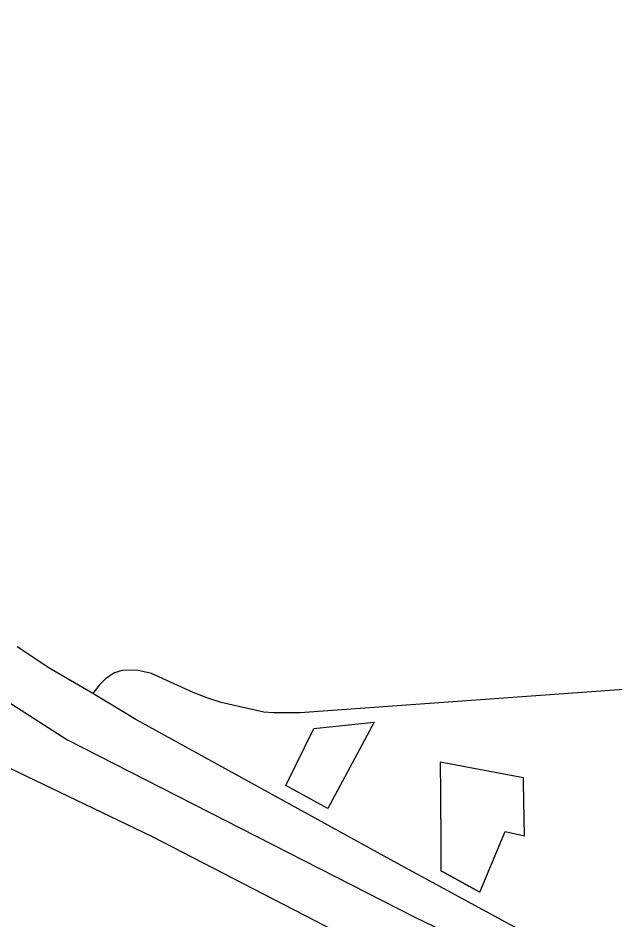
# Model space of a CAD drawing. Extents: x 2104537 to 2336408, y 34176 to 229611.
# Drawn here: x 2170660 to 2172529, y 87487 to 90311 of the extents above; entities that cross this region are included whole.
import ezdxf

# ---------------------------------------------------------------- set-up
doc = ezdxf.new("R2010")
doc.units = 0
for name, color, linetype in [('Exist Boundary Political City Limit New', 7, 'Continuous'), ('Exist Road Non-System Type 51', 7, 'Continuous'), ('Exist Road Primary NC Attributed', 7, 'Continuous'), ('Map Preparation Boundary City Limit Buffer Line', 7, 'Continuous')]:
    doc.layers.add(name, color=color, linetype=linetype)

msp = doc.modelspace()

# ---------------------------------------------------------------- linework, layer by layer
at = {"layer": 'Exist Boundary Political City Limit New'}
for points in [[(2176281.2, 85056.6), (2175220.8, 85661.8), (2171810.2, 87370.9), (2171081.5, 87747.4), (2170633.5, 87962.5), (2170155.5, 88267.4), (2169898.8, 88584.1), (2169630, 88942.7), (2169289.5, 89480.6), (2168937, 89869), (2168542.8, 90191.8), (2168160.5, 90311.3)], [(2170263, 88404.8), (2170812.5, 88052.2), (2171899.8, 87496.4), (2173482.8, 86731.4)], [(2171775, 88106.1), (2171630, 87836.2), (2171498, 87908.2), (2171586.2, 88086.7), (2171774.2, 88106.1), (2171775, 88106.1)], [(2172243, 87894.4), (2172243, 87895.4), (2172243, 87896.4), (2172243, 87897.4), (2172243, 87898.4), (2172243, 87899.4), (2172243, 87900.4), (2172243, 87901.4), (2172243, 87902.4), (2172242.8, 87903.4), (2172242.8, 87904.4), (2172242.8, 87905.4), (2172242.8, 87906.4), (2172242.8, 87907.4), (2172242.8, 87908.4), (2172242.8, 87909.4), (2172242.8, 87910.4), (2172242.8, 87911.4), (2172242.8, 87912.4), (2172242.8, 87913.4), (2172242.8, 87914.4), (2172242.8, 87915.4), (2172242.5, 87916.4), (2172242.5, 87917.4), (2172242.5, 87918.4), (2172242.5, 87919.4), (2172242.5, 87920.4), (2172242.5, 87921.4), (2172242.5, 87922.4), (2172242.5, 87923.4), (2172242.5, 87924.4), (2172242.5, 87925.4), (2172242.5, 87926.4), (2172242.5, 87927.4), (2172242.5, 87928.4), (2172242.5, 87929.4), (2172242.2, 87930.4), (2172242.2, 87931.4), (2172242.2, 87932.4), (2171982, 87980.7), (2171982.8, 87882.8), (2171982.8, 87879.7), (2171983, 87809.4), (2171983.2, 87795.1), (2171983.2, 87764.1), (2171984, 87642.3), (2171984, 87641.4), (2171985.5, 87640.6), (2171986.2, 87640.2), (2171987.2, 87639.7), (2171988, 87639.2), (2171989, 87638.7), (2171989.8, 87638.2), (2171990.8, 87637.8), (2171991.5, 87637.3), (2171992.8, 87636.6), (2171994.2, 87635.8), (2171995, 87635.3), (2171996, 87634.9), (2171996.8, 87634.4), (2171997.8, 87633.9), (2171998.5, 87633.4), (2171999.5, 87632.9), (2172000.2, 87632.5), (2172001.2, 87632), (2172002, 87631.5), (2172003, 87631), (2172004, 87630.5), (2172004.8, 87630.1), (2172005.8, 87629.6), (2172006.5, 87629.1), (2172007.5, 87628.6), (2172008.2, 87628.1), (2172009.2, 87627.6), (2172010, 87627.2), (2172011, 87626.7), (2172011.8, 87626.2), (2172012.8, 87625.7), (2172013.5, 87625.2), (2172014.5, 87624.8), (2172015.2, 87624.3), (2172016.2, 87623.8), (2172017, 87623.3), (2172018, 87622.8), (2172018.8, 87622.3), (2172019.8, 87621.9), (2172020.5, 87621.4), (2172021.5, 87620.9), (2172022.2, 87620.4), (2172023.2, 87620), (2172024, 87619.5), (2172025, 87619), (2172025.8, 87618.5), (2172026.8, 87618), (2172027.5, 87617.5), (2172028.5, 87617), (2172029.2, 87616.6), (2172030.2, 87616.1), (2172031, 87615.6), (2172032, 87615.1)], [(2172244.8, 87795.4), (2172244.8, 87796.4), (2172244.8, 87797.4), (2172244.8, 87798.4), (2172244.8, 87799.4), (2172244.8, 87800.4), (2172244.8, 87801.4), (2172244.8, 87802.4), (2172244.8, 87803.4), (2172244.8, 87804.4), (2172244.5, 87805.4), (2172244.5, 87806.4), (2172244.5, 87807.4), (2172244.5, 87808.4), (2172244.5, 87809.4), (2172244.5, 87810.4), (2172244.5, 87811.4), (2172244.5, 87812.4), (2172244.5, 87813.4), (2172244.5, 87814.4), (2172244.5, 87815.4), (2172244.5, 87816.4), (2172244.5, 87817.4), (2172244.5, 87818.4), (2172244.2, 87819.4), (2172244.2, 87820.4), (2172244.2, 87821.4), (2172244.2, 87822.4), (2172244.2, 87823.4), (2172244.2, 87824.4), (2172244.2, 87825.4), (2172244.2, 87826.4), (2172244.2, 87827.4), (2172244.2, 87828.4), (2172244.2, 87829.4), (2172244.2, 87830.4), (2172244.2, 87831.4), (2172244.2, 87832.4), (2172244, 87833.4), (2172244, 87834.4), (2172244, 87835.4), (2172244, 87836.4), (2172244, 87837.4), (2172244, 87838.4), (2172244, 87839.4), (2172244, 87840.4), (2172244, 87841.4), (2172244, 87842.4), (2172244, 87843.4), (2172244, 87844.4), (2172244, 87845.4), (2172244, 87846.4), (2172244, 87847.4), (2172243.8, 87848.4), (2172243.8, 87849.4), (2172243.8, 87850.4), (2172243.8, 87851.4), (2172243.8, 87852.4), (2172243.8, 87853.4), (2172243.8, 87854.4), (2172243.8, 87855.4), (2172243.8, 87856.4), (2172243.8, 87857.4), (2172243.8, 87858.4), (2172243.8, 87859.4), (2172243.8, 87860.4), (2172243.5, 87861.4), (2172243.5, 87862.4), (2172243.5, 87863.4), (2172243.5, 87864.4), (2172243.5, 87865.4), (2172243.5, 87866.4), (2172243.5, 87867.4), (2172243.5, 87868.4), (2172243.5, 87869.4), (2172243.5, 87870.4), (2172243.5, 87871.4), (2172243.5, 87872.4), (2172243.5, 87873.4), (2172243.5, 87874.4), (2172243.2, 87875.4), (2172243.2, 87876.4), (2172243.2, 87877.4), (2172243.2, 87878.4), (2172243.2, 87879.4), (2172243.2, 87880.4), (2172243.2, 87881.4), (2172243.2, 87882.4), (2172243.2, 87883.4), (2172243.2, 87884.4), (2172243.2, 87885.4), (2172243.2, 87886.4), (2172243.2, 87887.4), (2172243.2, 87888.4), (2172243, 87889.4), (2172243, 87890.4), (2172243, 87891.4), (2172243, 87892.4), (2172243, 87893.4), (2172243, 87894.4)], [(2172245.2, 87764.4), (2172245.2, 87765.4), (2172245.2, 87766.4), (2172245.2, 87767.4), (2172245.2, 87768.4), (2172245.2, 87769.4), (2172245.2, 87770.4), (2172245.2, 87771.4), (2172245.2, 87772.4), (2172245.2, 87773.4), (2172245.2, 87774.4), (2172245.2, 87775.4), (2172245.2, 87776.4), (2172245, 87777.4), (2172245, 87778.4), (2172245, 87779.4), (2172245, 87780.4), (2172245, 87781.4), (2172245, 87782.4), (2172245, 87783.4), (2172245, 87784.4), (2172245, 87785.4), (2172245, 87786.4), (2172245, 87787.4), (2172245, 87788.4), (2172245, 87789.4), (2172245, 87790.4), (2172244.8, 87791.4), (2172244.8, 87792.4), (2172244.8, 87793.4), (2172244.8, 87794.4), (2172244.8, 87795.4)], [(2172032, 87615.1), (2172032.8, 87614.6), (2172033.8, 87614.1), (2172034.5, 87613.7), (2172035.5, 87613.2), (2172036.2, 87612.7), (2172037.2, 87612.2), (2172038, 87611.7), (2172039, 87611.3), (2172039.8, 87610.8), (2172040.8, 87610.3), (2172041.5, 87609.8), (2172042.5, 87609.3), (2172043.2, 87608.8), (2172044.2, 87608.4), (2172045, 87607.9), (2172046, 87607.4), (2172046.8, 87606.9), (2172047.8, 87606.4), (2172048.5, 87606), (2172049.5, 87605.5), (2172050.2, 87605), (2172051.2, 87604.5), (2172052, 87604), (2172053, 87603.5), (2172053.8, 87603.1), (2172054.8, 87602.6), (2172055.5, 87602.1), (2172056.5, 87601.6), (2172057.2, 87601.1), (2172058.2, 87600.6), (2172059, 87600.2), (2172060, 87599.7), (2172060.8, 87599.2), (2172061.8, 87598.7), (2172062.5, 87598.2), (2172063.5, 87597.8), (2172064.2, 87597.3), (2172065.2, 87596.8), (2172066, 87596.3), (2172067, 87595.8), (2172067.8, 87595.3), (2172068.8, 87594.9), (2172069.5, 87594.4), (2172070.5, 87593.9), (2172071.2, 87593.4), (2172072.2, 87592.9), (2172073, 87592.5), (2172074, 87592), (2172074.8, 87591.5), (2172075.8, 87591), (2172076.5, 87590.5), (2172077.5, 87590), (2172078.2, 87589.5), (2172079.2, 87589.1), (2172080, 87588.6), (2172081, 87588.1), (2172081.8, 87587.6), (2172082.8, 87587.1), (2172083.5, 87586.7), (2172084.5, 87586.2), (2172085.2, 87585.7), (2172086.2, 87585.2), (2172087, 87584.7), (2172088, 87584.2), (2172088.8, 87583.8), (2172089.8, 87583.3), (2172090.5, 87582.8), (2172091.5, 87582.3), (2172092.2, 87581.8), (2172093.2, 87581.4), (2172094, 87580.9), (2172095, 87580.4), (2172095.8, 87579.9), (2172096.8, 87579.4), (2172097.5, 87578.9), (2172098.5, 87578.5), (2172099.2, 87578), (2172100.2, 87577.5), (2172101, 87577), (2172102, 87576.5), (2172102.8, 87576), (2172103.8, 87575.5), (2172104.5, 87575.1), (2172105.5, 87574.6), (2172185.5, 87763.8), (2172245.5, 87750.6), (2172245.5, 87752.4), (2172245.5, 87753.4), (2172245.5, 87754.4), (2172245.5, 87755.4), (2172245.5, 87756.4), (2172245.5, 87757.4), (2172245.5, 87758.4), (2172245.5, 87759.4), (2172245.5, 87760.4), (2172245.5, 87761.4), (2172245.5, 87762.4), (2172245.2, 87763.4), (2172245.2, 87764.4)]]:
    msp.add_lwpolyline(points, dxfattribs=at)
at = {"layer": 'Exist Road Non-System Type 51'}
msp.add_lwpolyline([(2174278.2, 88586.6), (2174180.8, 88520.5), (2174118.2, 88487.6), (2173780, 88374.1), (2173649.4, 88338.6), (2173530.8, 88313), (2173366.2, 88286.3), (2173223.8, 88269), (2172875.3, 88231.5), (2171543.4, 88135.5), (2171459.4, 88135.2), (2171429.3, 88137.7), (2171296, 88168.2), (2171254.2, 88181.1), (2171208.7, 88199.7), (2171077.6, 88258.4), (2171031.9, 88269.4), (2170985.9, 88268), (2170961.8, 88260.6), (2170935.2, 88243.1), (2170914.8, 88223.5), (2170894.6, 88196)], dxfattribs=at)
at = {"layer": 'Exist Road Primary NC Attributed'}
msp.add_lwpolyline([(2172758.8, 87168.7), (2171848.2, 87663.4), (2171028.9, 88115.3), (2170894.6, 88196), (2170760, 88274.7), (2170657.3, 88342.6)], dxfattribs=at)
at = {"layer": 'Map Preparation Boundary City Limit Buffer Line'}
for points in [[(2176281.2, 85056.6), (2175220.8, 85661.8), (2171810.2, 87370.9), (2171081.5, 87747.4), (2170633.5, 87962.5), (2170155.5, 88267.4), (2169898.8, 88584.1), (2169630, 88942.7), (2169289.5, 89480.6), (2168937, 89869), (2168542.8, 90191.8), (2168160.5, 90311.3)], [(2170263, 88404.8), (2170812.5, 88052.2), (2171899.8, 87496.4), (2173482.8, 86731.4)], [(2171775, 88106.1), (2171630, 87836.2), (2171498, 87908.2), (2171586.2, 88086.7), (2171774.2, 88106.1), (2171775, 88106.1)], [(2172243, 87894.4), (2172243, 87895.4), (2172243, 87896.4), (2172243, 87897.4), (2172243, 87898.4), (2172243, 87899.4), (2172243, 87900.4), (2172243, 87901.4), (2172243, 87902.4), (2172242.8, 87903.4), (2172242.8, 87904.4), (2172242.8, 87905.4), (2172242.8, 87906.4), (2172242.8, 87907.4), (2172242.8, 87908.4), (2172242.8, 87909.4), (2172242.8, 87910.4), (2172242.8, 87911.4), (2172242.8, 87912.4), (2172242.8, 87913.4), (2172242.8, 87914.4), (2172242.8, 87915.4), (2172242.5, 87916.4), (2172242.5, 87917.4), (2172242.5, 87918.4), (2172242.5, 87919.4), (2172242.5, 87920.4), (2172242.5, 87921.4), (2172242.5, 87922.4), (2172242.5, 87923.4), (2172242.5, 87924.4), (2172242.5, 87925.4), (2172242.5, 87926.4), (2172242.5, 87927.4), (2172242.5, 87928.4), (2172242.5, 87929.4), (2172242.2, 87930.4), (2172242.2, 87931.4), (2172242.2, 87932.4), (2171982, 87980.7), (2171982.8, 87882.8), (2171982.8, 87879.7), (2171983, 87809.4), (2171983.2, 87795.1), (2171983.2, 87764.1), (2171984, 87642.3), (2171984, 87641.4), (2171985.5, 87640.6), (2171986.2, 87640.2), (2171987.2, 87639.7), (2171988, 87639.2), (2171989, 87638.7), (2171989.8, 87638.2), (2171990.8, 87637.8), (2171991.5, 87637.3), (2171992.8, 87636.6), (2171994.2, 87635.8), (2171995, 87635.3), (2171996, 87634.9), (2171996.8, 87634.4), (2171997.8, 87633.9), (2171998.5, 87633.4), (2171999.5, 87632.9), (2172000.2, 87632.5), (2172001.2, 87632), (2172002, 87631.5), (2172003, 87631), (2172004, 87630.5), (2172004.8, 87630.1), (2172005.8, 87629.6), (2172006.5, 87629.1), (2172007.5, 87628.6), (2172008.2, 87628.1), (2172009.2, 87627.6), (2172010, 87627.2), (2172011, 87626.7), (2172011.8, 87626.2), (2172012.8, 87625.7), (2172013.5, 87625.2), (2172014.5, 87624.8), (2172015.2, 87624.3), (2172016.2, 87623.8), (2172017, 87623.3), (2172018, 87622.8), (2172018.8, 87622.3), (2172019.8, 87621.9), (2172020.5, 87621.4), (2172021.5, 87620.9), (2172022.2, 87620.4), (2172023.2, 87620), (2172024, 87619.5), (2172025, 87619), (2172025.8, 87618.5), (2172026.8, 87618), (2172027.5, 87617.5), (2172028.5, 87617), (2172029.2, 87616.6), (2172030.2, 87616.1), (2172031, 87615.6), (2172032, 87615.1)], [(2172244.8, 87795.4), (2172244.8, 87796.4), (2172244.8, 87797.4), (2172244.8, 87798.4), (2172244.8, 87799.4), (2172244.8, 87800.4), (2172244.8, 87801.4), (2172244.8, 87802.4), (2172244.8, 87803.4), (2172244.8, 87804.4), (2172244.5, 87805.4), (2172244.5, 87806.4), (2172244.5, 87807.4), (2172244.5, 87808.4), (2172244.5, 87809.4), (2172244.5, 87810.4), (2172244.5, 87811.4), (2172244.5, 87812.4), (2172244.5, 87813.4), (2172244.5, 87814.4), (2172244.5, 87815.4), (2172244.5, 87816.4), (2172244.5, 87817.4), (2172244.5, 87818.4), (2172244.2, 87819.4), (2172244.2, 87820.4), (2172244.2, 87821.4), (2172244.2, 87822.4), (2172244.2, 87823.4), (2172244.2, 87824.4), (2172244.2, 87825.4), (2172244.2, 87826.4), (2172244.2, 87827.4), (2172244.2, 87828.4), (2172244.2, 87829.4), (2172244.2, 87830.4), (2172244.2, 87831.4), (2172244.2, 87832.4), (2172244, 87833.4), (2172244, 87834.4), (2172244, 87835.4), (2172244, 87836.4), (2172244, 87837.4), (2172244, 87838.4), (2172244, 87839.4), (2172244, 87840.4), (2172244, 87841.4), (2172244, 87842.4), (2172244, 87843.4), (2172244, 87844.4), (2172244, 87845.4), (2172244, 87846.4), (2172244, 87847.4), (2172243.8, 87848.4), (2172243.8, 87849.4), (2172243.8, 87850.4), (2172243.8, 87851.4), (2172243.8, 87852.4), (2172243.8, 87853.4), (2172243.8, 87854.4), (2172243.8, 87855.4), (2172243.8, 87856.4), (2172243.8, 87857.4), (2172243.8, 87858.4), (2172243.8, 87859.4), (2172243.8, 87860.4), (2172243.5, 87861.4), (2172243.5, 87862.4), (2172243.5, 87863.4), (2172243.5, 87864.4), (2172243.5, 87865.4), (2172243.5, 87866.4), (2172243.5, 87867.4), (2172243.5, 87868.4), (2172243.5, 87869.4), (2172243.5, 87870.4), (2172243.5, 87871.4), (2172243.5, 87872.4), (2172243.5, 87873.4), (2172243.5, 87874.4), (2172243.2, 87875.4), (2172243.2, 87876.4), (2172243.2, 87877.4), (2172243.2, 87878.4), (2172243.2, 87879.4), (2172243.2, 87880.4), (2172243.2, 87881.4), (2172243.2, 87882.4), (2172243.2, 87883.4), (2172243.2, 87884.4), (2172243.2, 87885.4), (2172243.2, 87886.4), (2172243.2, 87887.4), (2172243.2, 87888.4), (2172243, 87889.4), (2172243, 87890.4), (2172243, 87891.4), (2172243, 87892.4), (2172243, 87893.4), (2172243, 87894.4)], [(2172245.2, 87764.4), (2172245.2, 87765.4), (2172245.2, 87766.4), (2172245.2, 87767.4), (2172245.2, 87768.4), (2172245.2, 87769.4), (2172245.2, 87770.4), (2172245.2, 87771.4), (2172245.2, 87772.4), (2172245.2, 87773.4), (2172245.2, 87774.4), (2172245.2, 87775.4), (2172245.2, 87776.4), (2172245, 87777.4), (2172245, 87778.4), (2172245, 87779.4), (2172245, 87780.4), (2172245, 87781.4), (2172245, 87782.4), (2172245, 87783.4), (2172245, 87784.4), (2172245, 87785.4), (2172245, 87786.4), (2172245, 87787.4), (2172245, 87788.4), (2172245, 87789.4), (2172245, 87790.4), (2172244.8, 87791.4), (2172244.8, 87792.4), (2172244.8, 87793.4), (2172244.8, 87794.4), (2172244.8, 87795.4)], [(2172032, 87615.1), (2172032.8, 87614.6), (2172033.8, 87614.1), (2172034.5, 87613.7), (2172035.5, 87613.2), (2172036.2, 87612.7), (2172037.2, 87612.2), (2172038, 87611.7), (2172039, 87611.3), (2172039.8, 87610.8), (2172040.8, 87610.3), (2172041.5, 87609.8), (2172042.5, 87609.3), (2172043.2, 87608.8), (2172044.2, 87608.4), (2172045, 87607.9), (2172046, 87607.4), (2172046.8, 87606.9), (2172047.8, 87606.4), (2172048.5, 87606), (2172049.5, 87605.5), (2172050.2, 87605), (2172051.2, 87604.5), (2172052, 87604), (2172053, 87603.5), (2172053.8, 87603.1), (2172054.8, 87602.6), (2172055.5, 87602.1), (2172056.5, 87601.6), (2172057.2, 87601.1), (2172058.2, 87600.6), (2172059, 87600.2), (2172060, 87599.7), (2172060.8, 87599.2), (2172061.8, 87598.7), (2172062.5, 87598.2), (2172063.5, 87597.8), (2172064.2, 87597.3), (2172065.2, 87596.8), (2172066, 87596.3), (2172067, 87595.8), (2172067.8, 87595.3), (2172068.8, 87594.9), (2172069.5, 87594.4), (2172070.5, 87593.9), (2172071.2, 87593.4), (2172072.2, 87592.9), (2172073, 87592.5), (2172074, 87592), (2172074.8, 87591.5), (2172075.8, 87591), (2172076.5, 87590.5), (2172077.5, 87590), (2172078.2, 87589.5), (2172079.2, 87589.1), (2172080, 87588.6), (2172081, 87588.1), (2172081.8, 87587.6), (2172082.8, 87587.1), (2172083.5, 87586.7), (2172084.5, 87586.2), (2172085.2, 87585.7), (2172086.2, 87585.2), (2172087, 87584.7), (2172088, 87584.2), (2172088.8, 87583.8), (2172089.8, 87583.3), (2172090.5, 87582.8), (2172091.5, 87582.3), (2172092.2, 87581.8), (2172093.2, 87581.4), (2172094, 87580.9), (2172095, 87580.4), (2172095.8, 87579.9), (2172096.8, 87579.4), (2172097.5, 87578.9), (2172098.5, 87578.5), (2172099.2, 87578), (2172100.2, 87577.5), (2172101, 87577), (2172102, 87576.5), (2172102.8, 87576), (2172103.8, 87575.5), (2172104.5, 87575.1), (2172105.5, 87574.6), (2172185.5, 87763.8), (2172245.5, 87750.6), (2172245.5, 87752.4), (2172245.5, 87753.4), (2172245.5, 87754.4), (2172245.5, 87755.4), (2172245.5, 87756.4), (2172245.5, 87757.4), (2172245.5, 87758.4), (2172245.5, 87759.4), (2172245.5, 87760.4), (2172245.5, 87761.4), (2172245.5, 87762.4), (2172245.2, 87763.4), (2172245.2, 87764.4)]]:
    msp.add_lwpolyline(points, dxfattribs=at)

doc.saveas('drawing.dxf')
